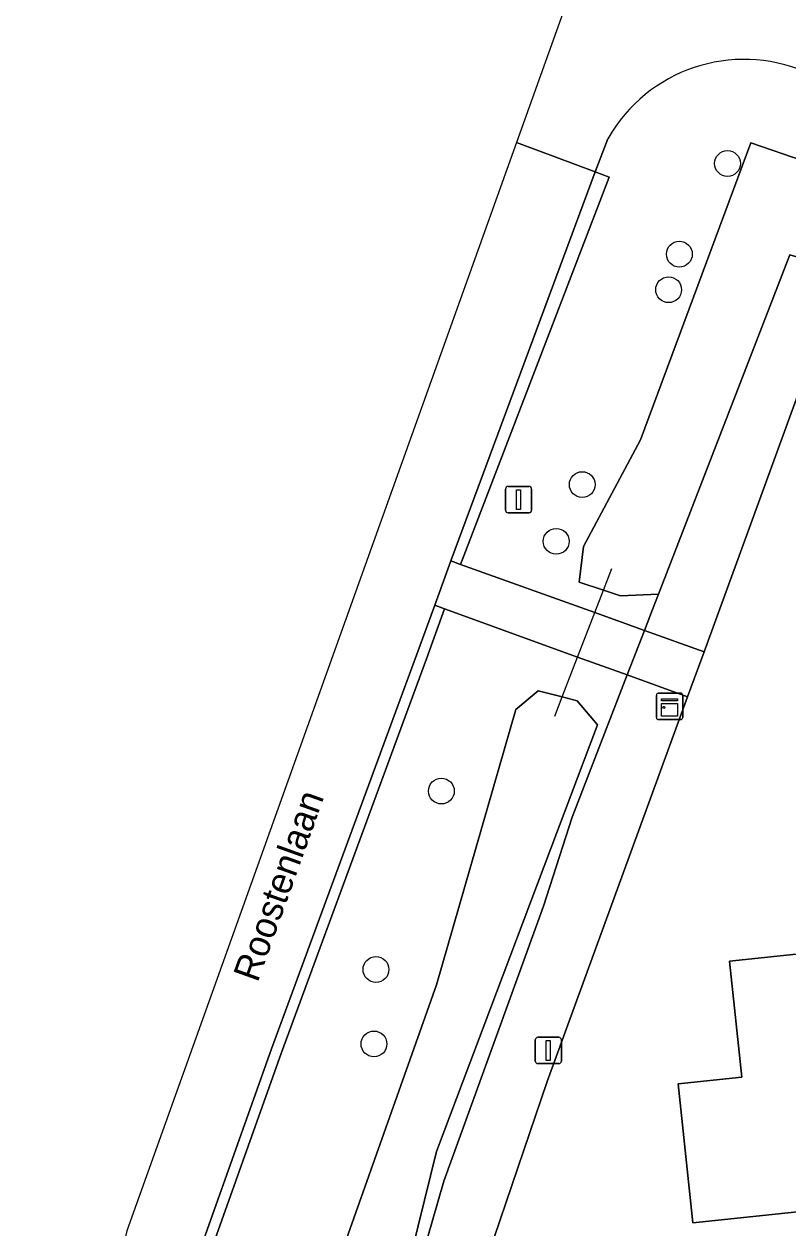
# Model space of a CAD drawing. Extents: x 162156 to 163172, y 378995 to 380779.
# Drawn here: x 162163.99 to 162192.92, y 380168.37 to 380213.98 of the extents above; entities that cross this region are included whole.
import ezdxf

# ---------------------------------------------------------------- set-up
doc = ezdxf.new("R2010")
doc.units = 0
for name, color, linetype in [('IMGEO_Berm_open', 7, 'Continuous'), ('IMGEO_Boom', 7, 'Continuous'), ('IMGEO_Duiker', 7, 'Continuous'), ('IMGEO_Gemengd_bos', 7, 'Continuous'), ('IMGEO_Groenvoorziening', 7, 'Continuous'), ('IMGEO_Hek', 7, 'Continuous'), ('IMGEO_Kast', 7, 'Continuous'), ('IMGEO_Lichtmast', 7, 'Continuous'), ('IMGEO_Openbare_ruimte_label', 7, 'Continuous'), ('IMGEO_Parkeervlak_gesloten', 7, 'Continuous'), ('IMGEO_Rijbaan_lokaal_gesloten', 7, 'Continuous'), ('IMGEO_Rijbaan_lokaal_open', 7, 'Continuous'), ('IMGEO_Verkeersbordpaal', 7, 'Continuous'), ('IMGEO_Voetpad_open', 7, 'Continuous'), ('IMGEO_Waterloop', 7, 'Continuous')]:
    doc.layers.add(name, color=color, linetype=linetype)

msp = doc.modelspace()

# ---------------------------------------------------------------- linework, layer by layer
at = {"layer": 'IMGEO_Berm_open'}
msp.add_lwpolyline([(162186.15, 380208.187), (162185.62, 380208.39), (162180.154, 380193.645), (162180.517, 380193.515)], close=True, dxfattribs=at)
for points in [[(162179.908, 380191.831), (162179.542, 380191.963), (162178.849, 380190.079), (162173.36, 380175.156), (162169.635, 380164.672)], [(162170.017, 380164.553), (162173.736, 380175.02), (162179.224, 380189.941), (162179.908, 380191.831)]]:
    msp.add_lwpolyline(points, dxfattribs=at)
at = {"layer": 'IMGEO_Boom'}
for centre in [(162190.631, 380208.701), (162188.808, 380205.266), (162188.402, 380203.92), (162185.13, 380196.537), (162184.144, 380194.387), (162179.793, 380184.924), (162177.316, 380178.164), (162177.24, 380175.344)]:
    msp.add_circle(centre, 0.489, dxfattribs=at)
at = {"layer": 'IMGEO_Duiker'}
msp.add_lwpolyline([(162184.085, 380187.76), (162184.368, 380188.489), (162184.956, 380190.004), (162185.609, 380191.686), (162185.939, 380192.536), (162186.256, 380193.353)], dxfattribs=at)
at = {"layer": 'IMGEO_Gemengd_bos'}
for points in [[(162175.699, 380155.596), (162179.881, 380170.142), (162183.657, 380180.56), (162184.752, 380183.94), (162186.835, 380189.324), (162184.956, 380190.004), (162179.908, 380191.831), (162179.224, 380189.941), (162173.736, 380175.02), (162170.017, 380164.553)], [(162175.905, 380167.145), (162179.613, 380177.588), (162182.617, 380188.01), (162183.454, 380188.727), (162184.368, 380188.489), (162184.934, 380188.342), (162185.709, 380187.43), (162179.61, 380171.271), (162177.533, 380162.877)]]:
    msp.add_lwpolyline(points, dxfattribs=at)
at = {"layer": 'IMGEO_Groenvoorziening'}
for points in [[(162186.102, 380209.641), (162185.62, 380208.39), (162186.15, 380208.187), (162180.517, 380193.515), (162185.609, 380191.686), (162187.487, 380191.011), (162187.796, 380191.809), (162188.018, 380192.383), (162186.582, 380192.326), (162185.939, 380192.536), (162185.009, 380192.839), (162185.173, 380194.191), (162187.342, 380198.226), (162191.52, 380209.484), (162199.451, 380206.752), (162199.701, 380207.777)], [(162189.119, 380188.497), (162186.835, 380189.324), (162184.752, 380183.94), (162183.657, 380180.56), (162179.881, 380170.142), (162175.699, 380155.596), (162174.586, 380149.319), (162174.172, 380144.791), (162173.871, 380138.628), (162178.03, 380139.071), (162178.978, 380139.203), (162181.214, 380139.513), (162182.449, 380139.658), (162182.602, 380139.676), (162181.025, 380154.583), (162180.563, 380158.787), (162180.271, 380161.617)], [(162180.457, 380164.073), (162183.796, 380173.924), (162189.119, 380188.497)]]:
    msp.add_lwpolyline(points, dxfattribs=at)
msp.add_lwpolyline([(162198.688, 380203.594), (162192.994, 380205.247), (162188.018, 380192.383), (162187.796, 380191.809), (162187.487, 380191.011), (162189.742, 380190.202), (162194.218, 380202.457), (162198, 380201.631), (162198.472, 380203.339), (162198.618, 380203.3)], close=True, dxfattribs=at)
msp.add_arc((162191.258, 380206.722), 5.925, 66.807, 150.4847, dxfattribs=at)
at = {"layer": 'IMGEO_Hek'}
for points in [[(162198.688, 380203.594), (162192.994, 380205.247), (162188.018, 380192.383)], [(162188.018, 380192.383), (162187.796, 380191.809)], [(162187.796, 380191.809), (162187.487, 380191.011)], [(162187.487, 380191.011), (162186.835, 380189.324)], [(162186.835, 380189.324), (162184.752, 380183.94), (162183.657, 380180.56), (162179.881, 380170.142), (162175.699, 380155.596), (162174.586, 380149.319), (162174.172, 380144.791), (162173.871, 380138.628)]]:
    msp.add_lwpolyline(points, dxfattribs=at)
at = {"layer": 'IMGEO_Kast'}
for p, q in [((162187.937, 380187.708), (162187.937, 380188.549)), ((162187.937, 380188.549), (162187.937, 380187.708)), ((162188.012, 380188.633), (162188.853, 380188.633)), ((162188.853, 380188.633), (162188.012, 380188.633)), ((162188.937, 380188.558), (162188.937, 380187.717)), ((162188.937, 380187.717), (162188.937, 380188.558)), ((162188.862, 380187.633), (162188.021, 380187.633)), ((162188.021, 380187.633), (162188.862, 380187.633))]:
    msp.add_line(p, q, dxfattribs=at)
for points in [[(162188.132, 380188.423), (162188.732, 380188.423), (162188.732, 380188.338), (162188.132, 380188.338), (162188.132, 380188.423)], [(162188.132, 380188.248), (162188.732, 380188.248), (162188.732, 380187.759), (162188.132, 380187.759), (162188.132, 380188.248)]]:
    msp.add_lwpolyline(points, dxfattribs=at)
msp.add_circle((162188.216, 380188.097), 0.0377, dxfattribs=at)
for centre, start, end in [((162188.015, 380188.555), 92.4484, 184.2845), ((162188.015, 380188.555), 92.4484, 184.2845), ((162188.859, 380188.555), 2.4484, 94.2845), ((162188.859, 380188.555), 2.4484, 94.2845), ((162188.015, 380187.711), 182.4484, 274.2845), ((162188.015, 380187.711), 182.4484, 274.2845), ((162188.859, 380187.711), 272.4484, 4.2845), ((162188.859, 380187.711), 272.4484, 4.2845)]:
    msp.add_arc(centre, 0.0779, start, end, dxfattribs=at)
at = {"layer": 'IMGEO_Lichtmast'}
for p, q in [((162183.349, 380174.697), (162183.349, 380175.497)), ((162183.349, 380175.497), (162183.349, 380174.697)), ((162183.449, 380175.597), (162184.239, 380175.597)), ((162184.239, 380175.597), (162183.449, 380175.597)), ((162184.339, 380175.497), (162184.339, 380174.697)), ((162184.339, 380174.697), (162184.339, 380175.497)), ((162184.239, 380174.597), (162183.449, 380174.597)), ((162183.449, 380174.597), (162184.239, 380174.597))]:
    msp.add_line(p, q, dxfattribs=at)
msp.add_lwpolyline([(162183.769, 380175.472), (162183.919, 380175.472), (162183.919, 380174.722), (162183.769, 380174.722), (162183.769, 380175.472)], dxfattribs=at)
for centre, start, end in [((162183.449, 380175.497), 90, 180), ((162183.449, 380175.497), 90, 180), ((162184.239, 380175.497), 0, 90), ((162184.239, 380175.497), 360, 90), ((162183.449, 380174.697), 180, 270), ((162183.449, 380174.697), 180, 270), ((162184.239, 380174.697), 270, 0), ((162184.239, 380174.697), 270, 0)]:
    msp.add_arc(centre, 0.1, start, end, dxfattribs=at)
at = {"layer": 'IMGEO_Parkeervlak_gesloten'}
msp.add_lwpolyline([(162224.191, 380182), (162190.71, 380178.482), (162191.173, 380174.083), (162188.76, 380173.83), (162189.313, 380168.565), (162225.206, 380172.337)], close=True, dxfattribs=at)
at = {"layer": 'IMGEO_Rijbaan_lokaal_gesloten'}
for points in [[(162169.635, 380164.672), (162173.36, 380175.156), (162178.849, 380190.079), (162179.542, 380191.963), (162180.154, 380193.645), (162185.62, 380208.39), (162182.639, 380209.496), (162167.882, 380168.258), (162164.517, 380154.792), (162163.987, 380141.192)], [(162204.64, 380196.272), (162204.193, 380202.475), (162203.952, 380202.622), (162198.751, 380203.856), (162198.688, 380203.594), (162198.618, 380203.3), (162198.472, 380203.339), (162198, 380201.631), (162194.218, 380202.457), (162189.742, 380190.202), (162189.119, 380188.497), (162183.796, 380173.924), (162180.457, 380164.073)]]:
    msp.add_lwpolyline(points, dxfattribs=at)
msp.add_lwpolyline([(162189.313, 380168.565), (162188.76, 380173.83), (162191.173, 380174.083), (162190.71, 380178.482), (162224.191, 380182), (162225.206, 380172.337)], close=True, dxfattribs=at)
at = {"layer": 'IMGEO_Rijbaan_lokaal_open'}
for points in [[(162191.509, 380224.002), (162192.888, 380227.752), (162189.607, 380228.966), (162182.639, 380209.496)], [(162182.639, 380209.496), (162185.62, 380208.39), (162186.102, 380209.641)]]:
    msp.add_lwpolyline(points, dxfattribs=at)
msp.add_arc((162191.258, 380206.722), 5.925, 66.807, 150.4847, dxfattribs=at)
at = {"layer": 'IMGEO_Verkeersbordpaal'}
for p, q in [((162182.223, 380195.568), (162182.223, 380196.368)), ((162182.223, 380196.368), (162182.223, 380195.568)), ((162182.323, 380196.468), (162183.113, 380196.468)), ((162183.113, 380196.468), (162182.323, 380196.468)), ((162183.213, 380196.368), (162183.213, 380195.568)), ((162183.213, 380195.568), (162183.213, 380196.368)), ((162183.113, 380195.468), (162182.323, 380195.468)), ((162182.323, 380195.468), (162183.113, 380195.468))]:
    msp.add_line(p, q, dxfattribs=at)
msp.add_lwpolyline([(162182.643, 380196.343), (162182.793, 380196.343), (162182.793, 380195.593), (162182.643, 380195.593), (162182.643, 380196.343)], dxfattribs=at)
for centre, start, end in [((162182.323, 380196.368), 90, 180), ((162182.323, 380196.368), 90, 180), ((162183.113, 380196.368), 0, 90), ((162183.113, 380196.368), 360, 90), ((162182.323, 380195.568), 180, 270), ((162182.323, 380195.568), 180, 270), ((162183.113, 380195.568), 270, 0), ((162183.113, 380195.568), 270, 0)]:
    msp.add_arc(centre, 0.1, start, end, dxfattribs=at)
at = {"layer": 'IMGEO_Voetpad_open'}
for points in [[(162185.609, 380191.686), (162180.517, 380193.515), (162180.154, 380193.645), (162179.542, 380191.963), (162179.908, 380191.831), (162184.956, 380190.004), (162186.835, 380189.324), (162187.487, 380191.011)], [(162186.835, 380189.324), (162189.119, 380188.497), (162189.742, 380190.202), (162187.487, 380191.011)]]:
    msp.add_lwpolyline(points, close=True, dxfattribs=at)
at = {"layer": 'IMGEO_Waterloop'}
msp.add_lwpolyline([(162198.751, 380203.856), (162199.18, 380205.644), (162199.451, 380206.752), (162191.52, 380209.484), (162187.342, 380198.226), (162185.173, 380194.191), (162185.009, 380192.839), (162185.939, 380192.536), (162186.582, 380192.326), (162188.018, 380192.383), (162192.994, 380205.247), (162198.688, 380203.594)], close=True, dxfattribs=at)
msp.add_lwpolyline([(162177.533, 380162.877), (162179.61, 380171.271), (162185.709, 380187.43), (162184.934, 380188.342), (162184.368, 380188.489), (162183.454, 380188.727), (162182.617, 380188.01), (162179.613, 380177.588), (162175.905, 380167.145)], dxfattribs=at)

# ---------------------------------------------------------------- texts
at = {"layer": 'IMGEO_Openbare_ruimte_label'}
msp.add_text('Roostenlaan', height=1, rotation=70.3154, dxfattribs=at).set_placement((162172.832, 380177.643))

doc.saveas('drawing.dxf')
